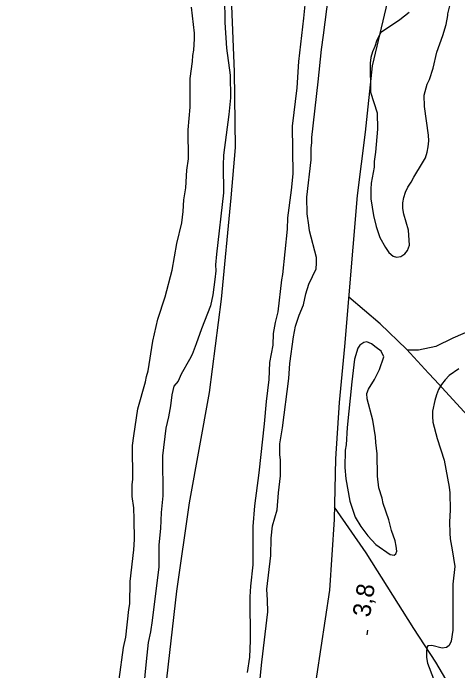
# Model space of a CAD drawing. Extents: x 282461 to 284471, y 5554090 to 5557646.
# Drawn here: x 282968 to 283043.1, y 5556243.9 to 5556355 of the extents above; entities that cross this region are included whole.
import ezdxf

# ---------------------------------------------------------------- set-up
doc = ezdxf.new("R2010")
doc.units = 0
for name, color, linetype in [('Niveau 2', 7, 'Continuous'), ('Niveau 22', 7, 'Continuous'), ('Niveau 3', 7, 'Continuous'), ('Niveau 4', 7, 'Continuous')]:
    doc.layers.add(name, color=color, linetype=linetype)

msp = doc.modelspace()

# ---------------------------------------------------------------- linework, layer by layer
at = {"layer": 'Niveau 2'}
for points in [[(283003.56, 5556370.61), (283003.76, 5556353.45), (283004.04, 5556349.14), (283004.68, 5556344.55), (283004.72, 5556340.71), (283004.47, 5556337.91), (283003.56, 5556331.04), (283003.46, 5556329.35), (283003.52, 5556324.69), (283002.36, 5556314.32), (283002.21, 5556312.51), (283002.22, 5556311.52), (283002.06, 5556310.01)], [(283009.63, 5556241.49), (283009.99, 5556245.38), (283011.01, 5556253.87), (283010.99, 5556255.84), (283010.85, 5556257.75), (283011.55, 5556263.39), (283011.58, 5556266.35), (283011.84, 5556268.44), (283012.63, 5556271.12), (283012.83, 5556273.97), (283013.15, 5556276.87), (283013.18, 5556279.54), (283013.05, 5556280.47), (283013.04, 5556282.27), (283013.53, 5556285), (283014.55, 5556293.32), (283014.75, 5556295.87), (283015.35, 5556300.36), (283015.67, 5556302.17), (283016.29, 5556304.03), (283017.03, 5556305.73), (283017.47, 5556307.59), (283017.97, 5556309.22), (283019.16, 5556311.85), (283019.27, 5556312.78), (283019.26, 5556313.77), (283018.04, 5556318.23), (283017.97, 5556319.22), (283017.66, 5556321.13), (283017.62, 5556323.92), (283018.36, 5556330.26), (283018.34, 5556332.24), (283018.45, 5556333.17), (283018.44, 5556334.04), (283019.55, 5556343.41), (283020.06, 5556348.88), (283020.44, 5556351.32), (283021.56, 5556360.17)], [(283017.32, 5556357.01), (283017.06, 5556354.16), (283016.21, 5556346.88), (283015.92, 5556342.39), (283015.12, 5556335.93), (283015.22, 5556327.91), (283014.96, 5556325.11), (283014.37, 5556320.45), (283014.28, 5556318.53), (283013.5, 5556310.9), (283013.33, 5556309.97), (283012.7, 5556304.56), (283012.26, 5556302.75), (283011.93, 5556300.94), (283011.89, 5556298.96), (283011.29, 5556296), (283011.21, 5556293.15), (283010.72, 5556289.43), (283010.41, 5556285.65), (283009.51, 5556277.39), (283008.76, 5556271.81), (283008.5, 5556268.32), (283008.51, 5556261.81), (283008.08, 5556258.21), (283007.99, 5556256.41), (283008.06, 5556249.03), (283007.92, 5556246.24), (283007.54, 5556243.62)], [(283041.4, 5556354.62), (283041.4, 5556354.91), (283041.84, 5556356.72)], [(283034.89, 5556355.13), (283033.33, 5556353.89), (283030.05, 5556351.7), (283029.37, 5556350.3), (283029.09, 5556349.37), (283028.69, 5556348.5), (283028.42, 5556347.56), (283028.31, 5556346.57), (283028.37, 5556341.7), (283029.46, 5556338.17), (283029.55, 5556335.44), (283029.19, 5556331.55), (283028.97, 5556329.98), (283028.98, 5556328.99), (283028.49, 5556326.31), (283028.39, 5556325.32), (283028.41, 5556323.64), (283028.85, 5556320.86), (283029.33, 5556319), (283029.94, 5556317.15), (283030.89, 5556315.42), (283031.48, 5556314.62), (283032.18, 5556313.99), (283032.76, 5556313.82), (283033.46, 5556313.94), (283034.15, 5556314.36), (283034.61, 5556314.94), (283034.95, 5556315.82), (283034.8, 5556318.37), (283034.01, 5556321.09), (283033.83, 5556322.02), (283033.82, 5556323), (283033.98, 5556323.88), (283034.26, 5556324.81), (283034.66, 5556325.63), (283035.23, 5556326.45), (283035.68, 5556327.32), (283037.16, 5556329.72), (283037.62, 5556330.6), (283037.9, 5556331.53), (283038.12, 5556332.46), (283038.22, 5556333.45), (283038.15, 5556334.43), (283037.46, 5556339.25), (283037.43, 5556341.16), (283037.93, 5556343.03), (283038.33, 5556343.84), (283038.95, 5556345.71), (283039.56, 5556348.44), (283040.57, 5556351.24), (283041.13, 5556353.11), (283041.4, 5556354.62)], [(283002.06, 5556310.01), (283001.74, 5556307.44), (283001.36, 5556305.58), (282999.83, 5556301.72), (282998.93, 5556299.15), (282998.25, 5556297.39), (282997.8, 5556296.51), (282996.37, 5556294.05), (282995.86, 5556292.88), (282995.15, 5556291.99), (282994.82, 5556290.54), (282994.61, 5556288.67), (282994.28, 5556286.81), (282993.83, 5556284.94), (282993.24, 5556280.23), (282993.31, 5556273.49), (282992.99, 5556270.69), (282992.9, 5556267.96), (282992.64, 5556265.22), (282992.62, 5556261.5), (282991.5, 5556252.42), (282991.23, 5556250.5), (282990.84, 5556248.7), (282990.46, 5556245.5), (282990.05, 5556240.9)], [(283030.18, 5556297.95), (283029.31, 5556298.52), (283028.54, 5556299.15), (283027.73, 5556299.49), (283027.21, 5556299.37), (283026.58, 5556298.96), (283026.23, 5556298.43), (283025.67, 5556296.57), (283025.19, 5556292.74), (283024.4, 5556285.01), (283024.26, 5556282.11), (283024.09, 5556281.18), (283024.01, 5556278.28), (283024.2, 5556276.37), (283024.88, 5556272.61), (283025.77, 5556269.89), (283026.72, 5556268.33), (283027.89, 5556266.72), (283029.24, 5556265.28), (283031.69, 5556263.56), (283032.33, 5556263.45), (283032.62, 5556263.69), (283032.79, 5556264.16), (283032.72, 5556264.97), (283032.54, 5556265.89), (283031.88, 5556267.63), (283031.46, 5556269.42), (283030.5, 5556272.2), (283030.32, 5556273.12), (283029.78, 5556274.86), (283029.53, 5556276.83), (283029.49, 5556280.6), (283029.24, 5556282.51), (283029.23, 5556283.44), (283028.73, 5556286.28), (283027.77, 5556289.86), (283027.76, 5556290.79), (283028.04, 5556291.49), (283029.01, 5556293.12), (283029.86, 5556294.81), (283030.6, 5556296.97), (283030.18, 5556297.95)], [(283043.25, 5556294.93), (283041.63, 5556293.81), (283040.94, 5556293.11), (283040.37, 5556292.29), (283039.86, 5556291.47), (283039.52, 5556290.54), (283039.24, 5556289.61), (283038.85, 5556287.81), (283038.8, 5556286.88), (283038.87, 5556285.95), (283039.6, 5556283.17), (283040.79, 5556279.52), (283041.65, 5556274.94), (283041.78, 5556274.02), (283041.81, 5556271.06), (283041.71, 5556269.08), (283041.73, 5556267.17), (283041.8, 5556266.24), (283042.17, 5556264.38), (283042.6, 5556261.54), (283042.28, 5556258.58), (283042.24, 5556257.59), (283042.25, 5556250.8), (283041.98, 5556248.94), (283041.63, 5556248.18), (283041.17, 5556247.89), (283040.48, 5556247.76), (283038.73, 5556248.21), (283038.04, 5556248.15), (283037.87, 5556247.86), (283037.82, 5556247.16), (283037.83, 5556246.17), (283038.01, 5556245.25), (283039.02, 5556242.59)]]:
    msp.add_lwpolyline(points, dxfattribs=at)
at = {"layer": 'Niveau 22'}
for points in [[(283009.17, 5556404.37), (283009.86, 5556397.9), (283006.6, 5556391.5), (283005.21, 5556380.82), (283004.73, 5556369.09), (283004.88, 5556356.29), (283005.36, 5556345.12), (283005.52, 5556332.32), (283004.8, 5556323.82), (283003.14, 5556306.69), (283001.12, 5556290.95), (282997.73, 5556272.29), (282995.58, 5556257.37), (282993.68, 5556240.59), (282992.6, 5556223.82), (282991.33, 5556212.75), (282984.72, 5556181.6), (282982.17, 5556170.28), (282978.87, 5556153.84), (282977.27, 5556146.53), (282973.97, 5556129.31), (282971.56, 5556115.47), (282968.03, 5556093.24)], [(283033.27, 5556365.68), (283028.62, 5556346.11), (283027.47, 5556334.94), (283026.09, 5556324.24), (283023.99, 5556298.69), (283023.06, 5556289.27), (283022.47, 5556279.74), (283022.24, 5556269.51), (283021.46, 5556257.54), (283017.79, 5556233.33)], [(283039.14, 5556293.12), (283038.16, 5556294.22), (283034.43, 5556298.28), (283029.98, 5556302.53), (283024.69, 5556307.04)], [(283046.04, 5556301.76), (283042.26, 5556300.11), (283039.37, 5556298.69), (283036.47, 5556298.07), (283034.58, 5556298.12)], [(283039.14, 5556293.12), (283044.82, 5556286.98), (283068.41, 5556267.47), (283078.4, 5556260.42), (283086.92, 5556256.33), (283101, 5556251.08), (283116.4, 5556245.51)], [(283042.78, 5556239.63), (283039.39, 5556245.41), (283035.65, 5556251.06), (283027.63, 5556263.85), (283022.29, 5556271.58)]]:
    msp.add_lwpolyline(points, dxfattribs=at)
at = {"layer": 'Niveau 3'}
msp.add_line((283027.78, 5556250.03), (283027.9, 5556250.82), dxfattribs=at)
at = {"layer": 'Niveau 4'}
for points in [[(282988.17, 5556282.01), (282988.38, 5556283.64), (282989.09, 5556288.18), (282990.38, 5556292.73), (282990.54, 5556293.66), (282990.82, 5556294.6), (282991.59, 5556299.61), (282992.48, 5556303.34), (282993.72, 5556307.08), (282994.89, 5556311.63), (282995.66, 5556316.12), (282996.49, 5556319.62), (282996.76, 5556321.54), (282996.86, 5556323.52), (282997.16, 5556325.53), (282997.36, 5556328.5), (282997.63, 5556330.43), (282997.57, 5556335.32), (282997.93, 5556339.17), (282997.93, 5556344), (282998.31, 5556346.86), (282998.35, 5556347.85), (282998.52, 5556348.78), (282998.67, 5556350.7), (282998.66, 5556351.64), (282998.14, 5556356.06)], [(282985.9, 5556242.49), (282986.66, 5556247.85), (282987.05, 5556249.6), (282987.58, 5556254.31), (282987.75, 5556255.25), (282987.77, 5556259.03), (282988.41, 5556264.38), (282988.51, 5556266.13), (282988.47, 5556269.56), (282988.39, 5556271.48), (282988.14, 5556273.4), (282988.12, 5556275.32), (282988.23, 5556276.31), (282988.17, 5556282.01)]]:
    msp.add_lwpolyline(points, dxfattribs=at)

# ---------------------------------------------------------------- texts
at = {"layer": 'Niveau 3'}
msp.add_text('3,8  ', height=3, rotation=81.0957, dxfattribs=at).set_placement((283028.26, 5556252.87))

doc.saveas('drawing.dxf')
